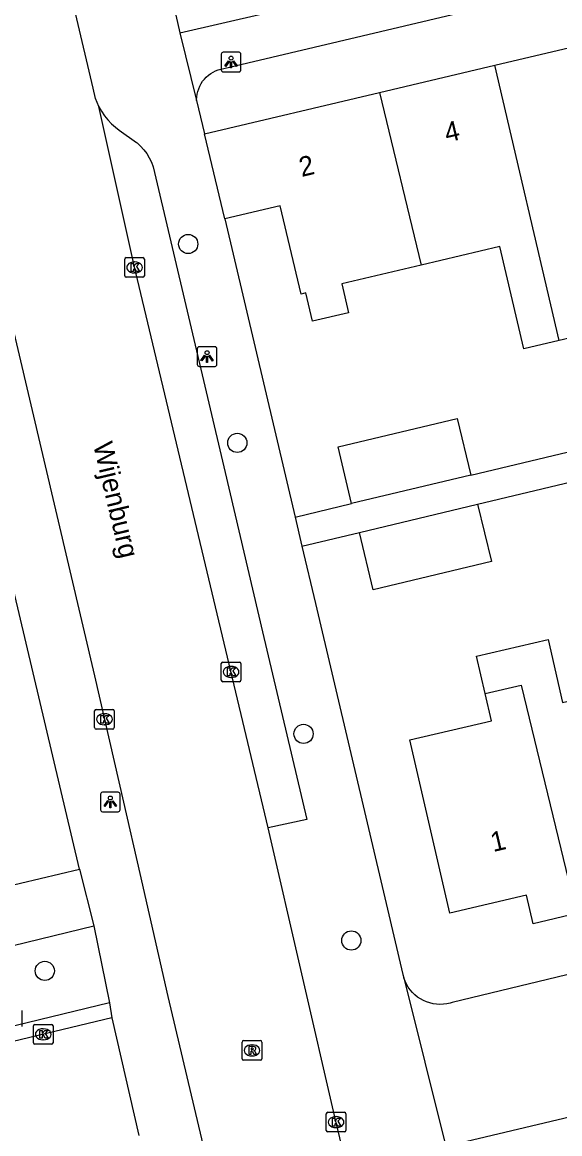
# Model space of a CAD drawing. Extents: x 158038 to 159242, y 380133 to 381214.
# Drawn here: x 158596.6 to 158624, y 380781.7 to 380838.3 of the extents above; entities that cross this region are included whole.
import ezdxf

# ---------------------------------------------------------------- set-up
doc = ezdxf.new("R2010")
doc.units = 0
for name, color, linetype in [('IMGEO_Boom', 7, 'Continuous'), ('IMGEO_Kolk', 7, 'Continuous'), ('IMGEO_Lichtpunt', 7, 'Continuous'), ('IMGEO_Muur', 7, 'Continuous'), ('IMGEO_Openbare_ruimte_label', 7, 'Continuous'), ('IMGEO_Pand', 7, 'Continuous'), ('IMGEO_Pand_nummerreeks', 7, 'Continuous'), ('IMGEO_Rijbaan_lokaal_open', 7, 'Continuous'), ('IMGEO_Rioolput', 7, 'Continuous'), ('IMGEO_Voetpad_open', 7, 'Continuous')]:
    doc.layers.add(name, color=color, linetype=linetype)

msp = doc.modelspace()

# ---------------------------------------------------------------- linework, layer by layer
at = {"layer": 'IMGEO_Boom'}
for centre in [(158605.056, 380826.997), (158607.553, 380816.873), (158610.928, 380802.058), (158613.358, 380791.541), (158597.753, 380789.993)]:
    msp.add_circle(centre, 0.489, dxfattribs=at)
at = {"layer": 'IMGEO_Kolk'}
for p, q in [((158601.824, 380825.377), (158601.824, 380826.229)), ((158601.899, 380826.303), (158602.751, 380826.303)), ((158602.825, 380826.229), (158602.825, 380825.377)), ((158602.312, 380826.083), (158602.337, 380826.083)), ((158602.751, 380825.303), (158601.899, 380825.303)), ((158602.335, 380825.523), (158602.31, 380825.523)), ((158606.736, 380804.789), (158606.736, 380805.641)), ((158606.811, 380805.715), (158607.663, 380805.715)), ((158607.224, 380805.495), (158607.249, 380805.495)), ((158607.737, 380805.641), (158607.737, 380804.789)), ((158607.663, 380804.715), (158606.811, 380804.715)), ((158607.247, 380804.935), (158607.222, 380804.935)), ((158600.291, 380802.377), (158600.291, 380803.229)), ((158600.366, 380803.303), (158601.218, 380803.303)), ((158600.779, 380803.083), (158600.804, 380803.083)), ((158601.292, 380803.229), (158601.292, 380802.377)), ((158600.802, 380802.523), (158600.777, 380802.523)), ((158601.218, 380802.303), (158600.366, 380802.303)), ((158597.173, 380786.34), (158597.173, 380787.192)), ((158597.248, 380787.266), (158598.1, 380787.266)), ((158598.174, 380787.192), (158598.174, 380786.34)), ((158597.661, 380787.046), (158597.686, 380787.046)), ((158598.1, 380786.266), (158597.248, 380786.266)), ((158597.684, 380786.486), (158597.659, 380786.486)), ((158612.081, 380781.87), (158612.081, 380782.722)), ((158612.156, 380782.796), (158613.008, 380782.796)), ((158613.082, 380782.722), (158613.082, 380781.87)), ((158612.569, 380782.576), (158612.594, 380782.576)), ((158613.008, 380781.796), (158612.156, 380781.796)), ((158612.592, 380782.016), (158612.567, 380782.016))]:
    msp.add_line(p, q, dxfattribs=at)
for points in [[(158601.824, 380825.377), (158601.824, 380826.229)], [(158601.899, 380826.303), (158602.751, 380826.303)], [(158602.825, 380826.229), (158602.825, 380825.377)], [(158602.145, 380826.003), (158602.268, 380826.003), (158602.268, 380825.852), (158602.398, 380826.003), (158602.562, 380826.003), (158602.416, 380825.852), (158602.569, 380825.603), (158602.417, 380825.603), (158602.332, 380825.767), (158602.268, 380825.7), (158602.268, 380825.603), (158602.145, 380825.603), (158602.145, 380826.003)], [(158602.751, 380825.303), (158601.899, 380825.303)], [(158606.736, 380804.789), (158606.736, 380805.641)], [(158606.811, 380805.715), (158607.663, 380805.715)], [(158607.057, 380805.415), (158607.18, 380805.415), (158607.18, 380805.264), (158607.31, 380805.415), (158607.474, 380805.415), (158607.328, 380805.264), (158607.481, 380805.015), (158607.329, 380805.015), (158607.244, 380805.179), (158607.18, 380805.112), (158607.18, 380805.015), (158607.057, 380805.015), (158607.057, 380805.415)], [(158607.737, 380805.641), (158607.737, 380804.789)], [(158607.663, 380804.715), (158606.811, 380804.715)], [(158600.291, 380802.377), (158600.291, 380803.229)], [(158600.366, 380803.303), (158601.218, 380803.303)], [(158600.612, 380803.003), (158600.735, 380803.003), (158600.735, 380802.852), (158600.865, 380803.003), (158601.029, 380803.003), (158600.883, 380802.852), (158601.036, 380802.603), (158600.884, 380802.603), (158600.799, 380802.767), (158600.735, 380802.7), (158600.735, 380802.603), (158600.612, 380802.603), (158600.612, 380803.003)], [(158601.292, 380803.229), (158601.292, 380802.377)], [(158601.218, 380802.303), (158600.366, 380802.303)], [(158597.173, 380786.34), (158597.173, 380787.192)], [(158597.248, 380787.266), (158598.1, 380787.266)], [(158598.174, 380787.192), (158598.174, 380786.34)], [(158597.494, 380786.966), (158597.617, 380786.966), (158597.617, 380786.815), (158597.747, 380786.966), (158597.911, 380786.966), (158597.765, 380786.815), (158597.918, 380786.566), (158597.766, 380786.566), (158597.681, 380786.73), (158597.617, 380786.663), (158597.617, 380786.566), (158597.494, 380786.566), (158597.494, 380786.966)], [(158598.1, 380786.266), (158597.248, 380786.266)], [(158612.081, 380781.87), (158612.081, 380782.722)], [(158612.156, 380782.796), (158613.008, 380782.796)], [(158613.082, 380782.722), (158613.082, 380781.87)], [(158612.402, 380782.496), (158612.525, 380782.496), (158612.525, 380782.345), (158612.655, 380782.496), (158612.819, 380782.496), (158612.673, 380782.345), (158612.826, 380782.096), (158612.674, 380782.096), (158612.589, 380782.26), (158612.525, 380782.193), (158612.525, 380782.096), (158612.402, 380782.096), (158612.402, 380782.496)], [(158613.008, 380781.796), (158612.156, 380781.796)]]:
    msp.add_lwpolyline(points, dxfattribs=at)
for centre, start, end in [((158601.901, 380826.227), 91.552, 178.448), ((158601.901, 380826.227), 91.552, 178.448), ((158602.749, 380826.227), 1.552, 88.448), ((158602.749, 380826.227), 1.552, 88.448), ((158601.901, 380825.379), 181.552, 268.448), ((158601.901, 380825.379), 181.552, 268.448), ((158602.749, 380825.379), 271.552, 358.448), ((158602.749, 380825.379), 271.552, 358.448), ((158606.813, 380805.639), 91.552, 178.448), ((158606.813, 380805.639), 91.552, 178.448), ((158607.661, 380805.639), 1.552, 88.448), ((158607.661, 380805.639), 1.552, 88.448), ((158606.813, 380804.791), 181.552, 268.448), ((158606.813, 380804.791), 181.552, 268.448), ((158607.661, 380804.791), 271.552, 358.448), ((158607.661, 380804.791), 271.552, 358.448), ((158600.368, 380803.227), 91.552, 178.448), ((158600.368, 380803.227), 91.552, 178.448), ((158601.216, 380803.227), 1.552, 88.448), ((158601.216, 380803.227), 1.552, 88.448), ((158600.368, 380802.379), 181.552, 268.448), ((158600.368, 380802.379), 181.552, 268.448), ((158601.216, 380802.379), 271.552, 358.448), ((158601.216, 380802.379), 271.552, 358.448), ((158597.25, 380787.19), 91.552, 178.448), ((158597.25, 380787.19), 91.552, 178.448), ((158598.098, 380787.19), 1.552, 88.448), ((158598.098, 380787.19), 1.552, 88.448), ((158597.25, 380786.342), 181.552, 268.448), ((158597.25, 380786.342), 181.552, 268.448), ((158598.098, 380786.342), 271.552, 358.448), ((158598.098, 380786.342), 271.552, 358.448), ((158612.158, 380782.72), 91.552, 178.448), ((158612.158, 380782.72), 91.552, 178.448), ((158613.006, 380782.72), 1.552, 88.448), ((158613.006, 380782.72), 1.552, 88.448), ((158612.158, 380781.872), 181.552, 268.448), ((158612.158, 380781.872), 181.552, 268.448), ((158613.006, 380781.872), 271.552, 358.448), ((158613.006, 380781.872), 271.552, 358.448)]:
    msp.add_arc(centre, 0.0765, start, end, dxfattribs=at)
for centre, major_axis, ratio, start_param, end_param in [((158602.311, 380825.803), (-0.387, 0.002), 0.722429, 4.712389, 7.853982), ((158602.336, 380825.803), (-0.39, 0.002), 0.717154, 1.570796, 4.712389), ((158607.223, 380805.215), (-0.387, 0.002), 0.722429, 4.712389, 7.853982), ((158607.248, 380805.215), (-0.39, 0.002), 0.717154, 1.570796, 4.712389), ((158600.778, 380802.803), (-0.387, 0.002), 0.722429, 4.712389, 7.853982), ((158600.803, 380802.803), (-0.39, 0.002), 0.717154, 1.570796, 4.712389), ((158597.66, 380786.766), (-0.387, 0.002), 0.722429, 4.712389, 7.853982), ((158597.685, 380786.766), (-0.39, 0.002), 0.717154, 1.570796, 4.712389), ((158612.568, 380782.296), (-0.387, 0.002), 0.722429, 4.712389, 7.853982), ((158612.593, 380782.296), (-0.39, 0.002), 0.717154, 1.570796, 4.712389)]:
    msp.add_ellipse(centre, major_axis=major_axis, ratio=ratio, start_param=start_param, end_param=end_param, dxfattribs=at)
at = {"layer": 'IMGEO_Lichtpunt'}
for p, q in [((158606.739, 380836.663), (158606.739, 380835.856)), ((158606.739, 380836.663), (158606.739, 380835.856)), ((158607.641, 380836.758), (158606.833, 380836.758)), ((158607.641, 380836.758), (158606.833, 380836.758)), ((158607.735, 380835.856), (158607.735, 380836.663)), ((158607.735, 380835.856), (158607.735, 380836.663)), ((158606.833, 380835.762), (158607.641, 380835.762)), ((158606.833, 380835.762), (158607.641, 380835.762)), ((158605.517, 380821.668), (158605.517, 380820.861)), ((158605.517, 380821.668), (158605.517, 380820.861)), ((158606.419, 380821.763), (158605.611, 380821.763)), ((158606.419, 380821.763), (158605.611, 380821.763)), ((158606.513, 380820.861), (158606.513, 380821.668)), ((158606.513, 380820.861), (158606.513, 380821.668)), ((158605.611, 380820.767), (158606.419, 380820.767)), ((158605.611, 380820.767), (158606.419, 380820.767)), ((158601.493, 380799.091), (158600.685, 380799.091)), ((158601.493, 380799.091), (158600.685, 380799.091)), ((158600.591, 380798.996), (158600.591, 380798.189)), ((158600.591, 380798.996), (158600.591, 380798.189)), ((158601.587, 380798.189), (158601.587, 380798.996)), ((158601.587, 380798.189), (158601.587, 380798.996)), ((158600.685, 380798.095), (158601.493, 380798.095)), ((158600.685, 380798.095), (158601.493, 380798.095)), ((158596.604, 380787.163), (158596.604, 380787.97)), ((158596.604, 380787.163), (158596.604, 380787.97))]:
    msp.add_line(p, q, dxfattribs=at)
for points in [[(158607.113, 380836.327), (158607.152, 380836.299), (158606.964, 380836.037), (158606.926, 380836.064), (158607.113, 380836.327)], [(158607.215, 380836.279), (158607.262, 380836.279), (158607.262, 380835.957), (158607.215, 380835.957), (158607.215, 380836.279)], [(158607.325, 380836.299), (158607.363, 380836.326), (158607.55, 380836.064), (158607.511, 380836.036), (158607.325, 380836.299)], [(158605.891, 380821.332), (158605.93, 380821.304), (158605.742, 380821.042), (158605.704, 380821.069), (158605.891, 380821.332)], [(158605.993, 380821.284), (158606.04, 380821.284), (158606.04, 380820.962), (158605.993, 380820.962), (158605.993, 380821.284)], [(158606.103, 380821.304), (158606.141, 380821.331), (158606.328, 380821.069), (158606.289, 380821.041), (158606.103, 380821.304)], [(158600.965, 380798.66), (158601.004, 380798.632), (158600.816, 380798.37), (158600.778, 380798.397), (158600.965, 380798.66)], [(158601.067, 380798.612), (158601.114, 380798.612), (158601.114, 380798.29), (158601.067, 380798.29), (158601.067, 380798.612)], [(158601.177, 380798.632), (158601.215, 380798.659), (158601.402, 380798.397), (158601.363, 380798.369), (158601.177, 380798.632)]]:
    msp.add_lwpolyline(points, dxfattribs=at)
for centre in [(158607.238, 380836.461), (158606.016, 380821.466), (158601.09, 380798.794)]:
    msp.add_circle(centre, 0.0994, dxfattribs=at)
for centre, start, end in [((158606.833, 380836.663), 90, 180), ((158606.833, 380836.663), 90, 180), ((158607.641, 380836.663), 0, 90), ((158607.641, 380836.663), 0, 90), ((158606.833, 380835.856), 180, 270), ((158606.833, 380835.856), 180, 270), ((158607.641, 380835.856), 270, 0), ((158607.641, 380835.856), 270, 360), ((158605.611, 380821.668), 90, 180), ((158605.611, 380821.668), 90, 180), ((158606.419, 380821.668), 0, 90), ((158606.419, 380821.668), 0, 90), ((158605.611, 380820.861), 180, 270), ((158605.611, 380820.861), 180, 270), ((158606.419, 380820.861), 270, 0), ((158606.419, 380820.861), 270, 360), ((158600.685, 380798.996), 90, 180), ((158600.685, 380798.996), 90, 180), ((158601.493, 380798.996), 0, 90), ((158601.493, 380798.996), 0, 90), ((158600.685, 380798.189), 180, 270), ((158600.685, 380798.189), 180, 270), ((158601.493, 380798.189), 270, 0), ((158601.493, 380798.189), 270, 360)]:
    msp.add_arc(centre, 0.0946, start, end, dxfattribs=at)
at = {"layer": 'IMGEO_Muur'}
msp.add_lwpolyline([(158611.532, 380808.69), (158615.134, 380793.418)], dxfattribs=at)
at = {"layer": 'IMGEO_Pand'}
for points in [[(158620.666, 380836.102), (158626.506, 380837.484)], [(158614.795, 380834.714), (158620.666, 380836.102)], [(158623.945, 380822.082), (158620.666, 380836.102)], [(158605.888, 380832.607), (158614.795, 380834.714)], [(158614.795, 380834.714), (158616.918, 380825.925)], [(158606.913, 380828.277), (158605.888, 380832.607)], [(158616.918, 380825.925), (158612.869, 380824.967), (158613.217, 380823.495), (158611.386, 380823.062), (158611.045, 380824.504), (158610.798, 380824.446), (158609.734, 380828.944), (158606.913, 380828.277)], [(158628.571, 380828.767), (158624.437, 380827.789), (158625.69, 380822.495), (158623.945, 380822.082)], [(158623.945, 380822.082), (158622.146, 380821.657), (158620.913, 380826.87), (158616.918, 380825.925)], [(158613.371, 380813.782), (158612.681, 380816.674), (158618.749, 380818.122), (158619.439, 380815.23)], [(158619.439, 380815.23), (158613.371, 380813.782)], [(158613.768, 380812.318), (158619.79, 380813.755)], [(158619.79, 380813.755), (158620.489, 380810.827), (158614.467, 380809.39), (158613.768, 380812.318)], [(158620.165, 380804.12), (158619.725, 380806.022), (158623.374, 380806.866), (158624.117, 380803.653), (158628.154, 380804.587)], [(158624.83, 380792.91), (158622.619, 380792.398), (158622.285, 380793.841), (158618.374, 380792.936), (158616.332, 380801.759), (158620.489, 380802.721), (158620.165, 380804.12)], [(158620.165, 380804.12), (158622.011, 380804.547), (158624.83, 380792.91)]]:
    msp.add_lwpolyline(points, dxfattribs=at)
at = {"layer": 'IMGEO_Rijbaan_lokaal_open'}
for points in [[(158600.506, 380833.99), (158600.339, 380834.407), (158600.216, 380834.929), (158598.482, 380842.295), (158592.846, 380866.236), (158592.496, 380867.568), (158592.029, 380868.864)], [(158585.362, 380867.367), (158585.66, 380866.767), (158585.904, 380866.143), (158600.289, 380805.01), (158601.755, 380798.591), (158602.585, 380794.954), (158604.015, 380788.692), (158605.732, 380781.448), (158613.185, 380750), (158615.123, 380741.822), (158616.028, 380738.005), (158618.646, 380727.333), (158618.975, 380725.857)], [(158604.621, 380837.745), (158632.417, 380844.154), (158677.296, 380854.712), (158677.726, 380852.891), (158684.625, 380823.643), (158679.739, 380822.539), (158683.037, 380808.743)], [(158603.468, 380842.85), (158604.621, 380837.745)], [(158609.13, 380797.277), (158602.299, 380825.906), (158600.506, 380833.99)], [(158613.34, 380779.174), (158612.554, 380782.409), (158609.13, 380797.277)], [(158601.167, 380787.602), (158550.781, 380775.523)], [(158601.167, 380787.602), (158602.537, 380781.61)]]:
    msp.add_lwpolyline(points, dxfattribs=at)
at = {"layer": 'IMGEO_Rioolput'}
for p, q in [((158607.801, 380785.522), (158607.801, 380786.374)), ((158607.876, 380786.448), (158608.728, 380786.448)), ((158608.289, 380786.228), (158608.314, 380786.228)), ((158608.802, 380786.374), (158608.802, 380785.522)), ((158608.728, 380785.448), (158607.876, 380785.448)), ((158608.312, 380785.668), (158608.287, 380785.668))]:
    msp.add_line(p, q, dxfattribs=at)
for points in [[(158607.801, 380785.522), (158607.801, 380786.374)], [(158607.876, 380786.448), (158608.728, 380786.448)], [(158608.39, 380786.146), (158608.138, 380786.148), (158608.138, 380785.748)], [(158608.316, 380786.067), (158608.262, 380786.067), (158608.262, 380785.986)], [(158608.802, 380786.374), (158608.802, 380785.522)], [(158608.728, 380785.448), (158607.876, 380785.448)], [(158608.138, 380785.748), (158608.262, 380785.748), (158608.262, 380785.91), (158608.273, 380785.91)], [(158608.262, 380785.986), (158608.314, 380785.986)], [(158608.32, 380785.881), (158608.391, 380785.748), (158608.531, 380785.748), (158608.466, 380785.874)]]:
    msp.add_lwpolyline(points, dxfattribs=at)
for centre, radius, start, end in [((158607.878, 380786.372), 0.0765, 91.552, 178.448), ((158607.878, 380786.372), 0.0765, 91.552, 178.448), ((158608.298, 380786.175), 0.19, 274.7715, 282.9687), ((158608.322, 380785.971), 0.0964, 77.0061, 93.1865), ((158608.336, 380786.028), 0.0378, 276.6634, 79.6772), ((158608.389, 380786.036), 0.109, 350.3612, 89.416), ((158608.387, 380786.036), 0.112, 277.5842, 350.9817), ((158608.726, 380786.372), 0.0765, 1.552, 88.448), ((158608.726, 380786.372), 0.0765, 1.552, 88.448), ((158607.878, 380785.524), 0.0765, 181.552, 268.448), ((158607.878, 380785.524), 0.0765, 181.552, 268.448), ((158608.272, 380785.857), 0.0533, 26.0293, 88.6989), ((158608.371, 380785.821), 0.108, 29.5134, 73.7905), ((158608.726, 380785.524), 0.0765, 271.552, 358.448), ((158608.726, 380785.524), 0.0765, 271.552, 358.448)]:
    msp.add_arc(centre, radius, start, end, dxfattribs=at)
for centre, major_axis, ratio, start_param, end_param in [((158608.288, 380785.948), (-0.387, 0.002), 0.722429, 4.712389, 7.853982), ((158608.313, 380785.948), (-0.39, 0.002), 0.717154, 1.570796, 4.712389)]:
    msp.add_ellipse(centre, major_axis=major_axis, ratio=ratio, start_param=start_param, end_param=end_param, dxfattribs=at)
at = {"layer": 'IMGEO_Voetpad_open'}
for points in [[(158599.515, 380795.166), (158582.927, 380865.443), (158582.859, 380865.59), (158582.778, 380865.73), (158582.685, 380865.862), (158582.58, 380865.985), (158582.465, 380866.099), (158582.34, 380866.201), (158582.206, 380866.292), (158582.065, 380866.371), (158581.918, 380866.437), (158581.765, 380866.49), (158581.608, 380866.528), (158581.448, 380866.553), (158581.286, 380866.563), (158581.125, 380866.558), (158580.964, 380866.54)], [(158605.485, 380834.31), (158605.485, 380834.344), (158605.491, 380834.486), (158605.511, 380834.628), (158605.543, 380834.767), (158605.587, 380834.903), (158605.643, 380835.034), (158605.711, 380835.16), (158605.789, 380835.279), (158605.878, 380835.391), (158605.977, 380835.494), (158606.084, 380835.588), (158606.2, 380835.672), (158606.322, 380835.746), (158606.45, 380835.808), (158606.584, 380835.859), (158606.722, 380835.897), (158606.862, 380835.923), (158649.472, 380846.005)], [(158604.621, 380837.745), (158605.485, 380834.31)], [(158605.485, 380834.31), (158605.888, 380832.607)], [(158619.439, 380815.23), (158654.76, 380823.659), (158652.218, 380834.399)], [(158600.506, 380833.99), (158600.636, 380833.751), (158600.786, 380833.525), (158600.957, 380833.313), (158601.145, 380833.117), (158601.35, 380832.938), (158601.539, 380832.8), (158602.423, 380832.171), (158602.45, 380832.149), (158602.631, 380831.98), (158602.797, 380831.795), (158602.945, 380831.597), (158603.075, 380831.386), (158603.186, 380831.164), (158603.276, 380830.933), (158606.935, 380815.371), (158608.844, 380807.251), (158611.089, 380797.703), (158609.13, 380797.277)], [(158606.913, 380828.277), (158610.493, 380813.095)], [(158619.79, 380813.755), (158656.575, 380822.533), (158655.594, 380826.799)], [(158610.493, 380813.095), (158613.371, 380813.782)], [(158610.493, 380813.095), (158610.841, 380811.62)], [(158610.841, 380811.62), (158613.768, 380812.318)], [(158610.841, 380811.62), (158611.532, 380808.69), (158615.134, 380793.418), (158615.986, 380789.803), (158616.032, 380789.635)], [(158679.48, 380809.301), (158681.807, 380799.138), (158649.671, 380791.7), (158648.732, 380795.684), (158618.498, 380788.389), (158618.388, 380788.356), (158618.218, 380788.318), (158618.046, 380788.296), (158617.872, 380788.289), (158617.698, 380788.298), (158617.526, 380788.322), (158617.357, 380788.362), (158617.192, 380788.416), (158617.032, 380788.485), (158616.879, 380788.568), (158616.734, 380788.664), (158616.599, 380788.773), (158616.473, 380788.894), (158616.359, 380789.025), (158616.257, 380789.166), (158616.168, 380789.316), (158616.093, 380789.472), (158616.032, 380789.635)], [(158593.5, 380793.746), (158599.515, 380795.166)], [(158599.515, 380795.166), (158600.252, 380792.284)], [(158601.053, 380788.365), (158578.947, 380783.008), (158578.035, 380786.868), (158600.252, 380792.284)], [(158600.252, 380792.284), (158601.053, 380788.365)], [(158660.88, 380791.2), (158660.685, 380791.153), (158660.579, 380791.119), (158618.173, 380781.048)], [(158616.032, 380789.635), (158618.173, 380781.048)], [(158601.053, 380788.365), (158601.167, 380787.602)]]:
    msp.add_lwpolyline(points, dxfattribs=at)

# ---------------------------------------------------------------- texts
at = {"layer": 'IMGEO_Openbare_ruimte_label'}
msp.add_text('Wijenburg', height=1, rotation=283.2996, dxfattribs=at).set_placement((158600.208, 380816.788))
at = {"layer": 'IMGEO_Pand_nummerreeks'}
for s, rotation, p in [('4', 13.3069, (158618.229, 380832.156)), ('2', 13.3069, (158610.827, 380830.405)), ('1', 13.209, (158620.577, 380796.041))]:
    msp.add_text(s, height=1, rotation=rotation, dxfattribs=at).set_placement(p)

doc.saveas('drawing.dxf')
